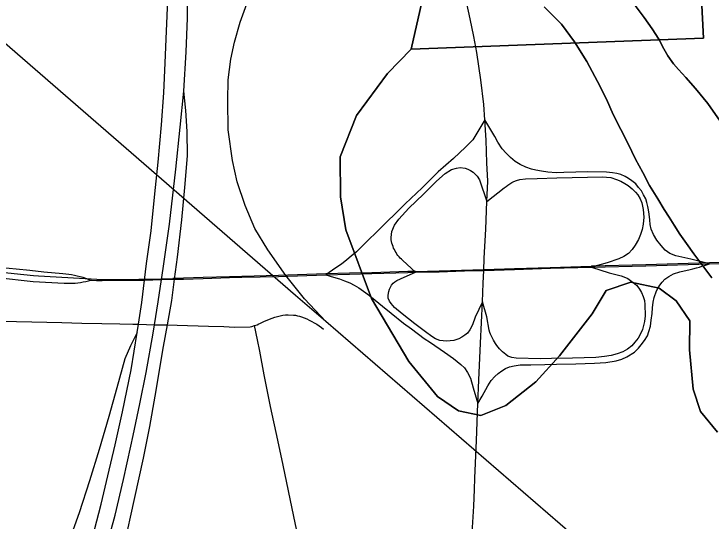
# Model space of a CAD drawing. Extents: x -59 to 82, y -3 to 49.
# Drawn here: x 6.384 to 7.043, y 17.413 to 17.893 of the extents above; entities that cross this region are included whole.
import ezdxf

# ---------------------------------------------------------------- set-up
doc = ezdxf.new("R2010")
doc.units = 0
for name, color, linetype in [('GM_X_City_Street', 7, 'Continuous'), ('GM_X_Corporation', 7, 'Continuous'), ('GM_X_Interchange_Ramps', 7, 'Continuous'), ('GM_X_Interstate_Route', 7, 'Continuous'), ('GM_X_Major_River', 7, 'Continuous'), ('GM_X_Rail_Line', 7, 'Continuous'), ('GM_X_State_Route', 7, 'Continuous'), ('SH_Data', 7, 'Continuous')]:
    doc.layers.add(name, color=color, linetype=linetype)

msp = doc.modelspace()

# ---------------------------------------------------------------- linework, layer by layer
at = {"layer": 'GM_X_City_Street'}
for points in [[(6.35936, 17.60228), (6.38645, 17.60167), (6.40069, 17.60129), (6.41494, 17.60096), (6.42919, 17.6007), (6.4481, 17.60014), (6.46702, 17.5997), (6.48401, 17.5994), (6.49645, 17.5991), (6.50177, 17.59897), (6.51698, 17.5986), (6.51698, 17.5986), (6.52867, 17.59832), (6.52905, 17.59831), (6.53833, 17.59809), (6.56782, 17.59732), (6.58242, 17.59682), (6.59257, 17.59639), (6.6073, 17.59666), (6.60899, 17.59701), (6.61149, 17.59771), (6.61391, 17.59855), (6.6155, 17.59924), (6.61705, 17.59998), (6.61902, 17.60096), (6.62091, 17.60193), (6.62329, 17.60298), (6.6257, 17.60393), (6.62815, 17.60482), (6.63063, 17.60561), (6.63312, 17.60631), (6.63565, 17.60693), (6.63819, 17.60746), (6.64063, 17.60787), (6.64338, 17.60803), (6.64841, 17.60775), (6.65031, 17.60748), (6.6522, 17.60711), (6.65406, 17.60667), (6.6559, 17.60613), (6.65839, 17.60515), (6.66085, 17.60408), (6.66326, 17.60294), (6.66565, 17.60171), (6.66798, 17.60042), (6.67027, 17.59904), (6.67252, 17.59757), (6.67471, 17.59604), (6.67684, 17.59444)], [(6.65377, 17.39326), (6.64858, 17.41727), (6.64353, 17.44128), (6.63845, 17.46567), (6.6334, 17.48944), (6.62669, 17.52127), (6.62073, 17.55117), (6.61641, 17.57351), (6.61441, 17.58432), (6.61149, 17.59771)]]:
    msp.add_lwpolyline(points, dxfattribs=at)
at = {"layer": 'GM_X_Corporation'}
for points in [[(7.0257, 18.07403), (7.03629, 17.86977), (6.75963, 17.85926), (6.73713, 17.83623), (6.708, 17.79641), (6.69251, 17.7575), (6.69293, 17.71953), (6.69781, 17.68842), (6.72204, 17.62334), (6.75758, 17.5637), (6.78448, 17.53056), (6.80434, 17.51708), (6.82562, 17.51275), (6.84903, 17.52212), (6.87759, 17.54445), (6.90007, 17.56899), (6.93073, 17.60882), (6.94413, 17.63099), (6.96755, 17.63885), (6.99416, 17.63304), (7.01021, 17.62106), (7.02331, 17.6022), (7.02285, 17.57485), (7.0263, 17.53765), (7.03335, 17.51646), (7.04948, 17.49688)], [(7.04948, 17.49688), (7.03335, 17.51646), (7.0263, 17.53765), (7.02285, 17.57485), (7.02331, 17.6022), (7.01021, 17.62106), (6.99416, 17.63304), (6.96755, 17.63885), (6.94413, 17.63099), (6.93073, 17.60882), (6.90007, 17.56899), (6.87759, 17.54445), (6.84903, 17.52212), (6.82562, 17.51275), (6.80434, 17.51708), (6.78448, 17.53056), (6.75758, 17.5637), (6.72204, 17.62334), (6.69781, 17.68842), (6.69293, 17.71953), (6.69251, 17.7575), (6.708, 17.79641), (6.73713, 17.83623), (6.75963, 17.85926), (6.80808, 18.07326)]]:
    msp.add_lwpolyline(points, dxfattribs=at)
at = {"layer": 'GM_X_Interchange_Ramps'}
for points in [[(6.48759, 17.38613), (6.49411, 17.41634), (6.50653, 17.47243), (6.5124, 17.50241), (6.51762, 17.53111), (6.52546, 17.57784), (6.52905, 17.59831), (6.53311, 17.62151), (6.53579, 17.64155), (6.53858, 17.66237), (6.5426, 17.69776), (6.54549, 17.72827), (6.54807, 17.75819), (6.54778, 17.78121), (6.54663, 17.80107), (6.54462, 17.81949)], [(6.8294, 17.79244), (6.81787, 17.77358), (6.81095, 17.7664), (6.79965, 17.75587), (6.78531, 17.7431), (6.76994, 17.72796), (6.75382, 17.71291), (6.72755, 17.68685), (6.71831, 17.67786), (6.71215, 17.6717)], [(7.04176, 17.65628), (7.02419, 17.66054), (7.01002, 17.66361), (7.00422, 17.66583), (6.99981, 17.66921), (6.99615, 17.67344), (6.99191, 17.67863), (6.98883, 17.68384), (6.98672, 17.68884), (6.98575, 17.69346), (6.98528, 17.6979), (6.98479, 17.70328), (6.9842, 17.70732), (6.98364, 17.7104), (6.98248, 17.71426), (6.98153, 17.71752), (6.97944, 17.72147), (6.97747, 17.72521), (6.97483, 17.72843), (6.97209, 17.73176), (6.96851, 17.73471), (6.96536, 17.73696), (6.96201, 17.73873), (6.95785, 17.74061), (6.95419, 17.74155), (6.95015, 17.74234), (6.94438, 17.74292), (6.92682, 17.74326), (6.90397, 17.74242), (6.89665, 17.74228), (6.88876, 17.74292), (6.88299, 17.74369), (6.87741, 17.74465), (6.87333, 17.74578), (6.8682, 17.74757), (6.86278, 17.75023), (6.85801, 17.75299), (6.85359, 17.75677), (6.84953, 17.76078), (6.84573, 17.76504), (6.84174, 17.77116), (6.83871, 17.77654), (6.8294, 17.79244)], [(6.76361, 17.64817), (6.75167, 17.65941), (6.75046, 17.66049), (6.74931, 17.66165), (6.74821, 17.66285), (6.74718, 17.66411), (6.74623, 17.66541), (6.74533, 17.66678), (6.7445, 17.66817), (6.74375, 17.66961), (6.74307, 17.67109), (6.74246, 17.67261), (6.74194, 17.67415), (6.74149, 17.67571), (6.74112, 17.67729), (6.74083, 17.6789), (6.74062, 17.68113), (6.7414, 17.68685), (6.74398, 17.69275), (6.74782, 17.69839), (6.75731, 17.70891), (6.77117, 17.72201), (6.78348, 17.73432), (6.7917, 17.74175), (6.79786, 17.74536), (6.80247, 17.74664), (6.80608, 17.74715), (6.81076, 17.7468), (6.81338, 17.74582), (6.81587, 17.74452), (6.81817, 17.74293), (6.82026, 17.74107), (6.82209, 17.73896), (6.82429, 17.73565), (6.8313, 17.71516)], [(6.8313, 17.71516), (6.84762, 17.72796), (6.84938, 17.72931), (6.85119, 17.73061), (6.85305, 17.73182), (6.85495, 17.73297), (6.85689, 17.73405), (6.85931, 17.73503), (6.86247, 17.73586), (6.86774, 17.73645), (6.87894, 17.73692), (6.89728, 17.73742), (6.9265, 17.73815), (6.94034, 17.7385), (6.94842, 17.73773), (6.954, 17.73599), (6.95785, 17.73426), (6.9617, 17.73215), (6.96497, 17.73022), (6.96863, 17.72714), (6.97171, 17.72406), (6.97402, 17.72136), (6.97633, 17.71771), (6.97786, 17.71385), (6.97902, 17.7075), (6.9796, 17.7002), (6.9791, 17.69376), (6.97806, 17.68865), (6.97668, 17.68402), (6.97457, 17.67932), (6.97165, 17.67396), (6.96873, 17.66974), (6.96506, 17.66606), (6.9608, 17.66316), (6.95601, 17.66095), (6.94493, 17.6572), (6.93009, 17.6531)], [(6.71215, 17.6717), (6.70782, 17.66766), (6.70302, 17.66329), (6.69894, 17.65983), (6.69373, 17.65595), (6.68851, 17.65243), (6.67896, 17.64575)], [(6.93009, 17.6531), (6.94698, 17.6478), (6.95824, 17.64473), (6.96072, 17.64373)], [(7.02344, 17.65085), (7.02616, 17.65144), (7.02945, 17.65228), (7.03242, 17.65312), (7.03473, 17.65382), (7.03715, 17.65462), (7.04176, 17.65628)], [(6.67896, 17.64575), (6.68629, 17.64358), (6.69194, 17.64186), (6.69671, 17.64023), (6.70151, 17.63812), (6.70574, 17.63595), (6.71011, 17.63341), (6.71467, 17.63027), (6.72008, 17.62627), (6.72558, 17.6219), (6.73251, 17.61605), (6.74058, 17.60958), (6.75254, 17.59999)], [(6.82705, 17.62016), (6.82023, 17.60555), (6.81763, 17.59842), (6.8152, 17.59371), (6.81284, 17.5906), (6.81026, 17.58856), (6.8075, 17.58678), (6.80458, 17.58528), (6.79995, 17.5836), (6.79654, 17.58328), (6.79295, 17.58303), (6.7868, 17.58354), (6.78256, 17.5853), (6.7791, 17.58739), (6.77328, 17.59175), (6.7631, 17.59939), (6.75118, 17.60897), (6.74374, 17.61494), (6.74062, 17.61849), (6.73917, 17.62092), (6.73804, 17.62383), (6.73779, 17.62639), (6.73848, 17.63014), (6.73909, 17.63223), (6.74, 17.63422), (6.74117, 17.63606), (6.7426, 17.63771), (6.74424, 17.63914), (6.74606, 17.64033), (6.75299, 17.64369), (6.76361, 17.64817)], [(6.8861, 17.56082), (6.89709, 17.56118), (6.9153, 17.56171), (6.93302, 17.5622), (6.9438, 17.56297), (6.95355, 17.56451), (6.95894, 17.56605), (6.96356, 17.56811), (6.97074, 17.57273), (6.97459, 17.57632), (6.97716, 17.5794), (6.98033, 17.58353), (6.98307, 17.58813), (6.98443, 17.5922), (6.98589, 17.5971), (6.98678, 17.60273), (6.98768, 17.60917), (6.98793, 17.61457), (6.98845, 17.61994), (6.98934, 17.62434), (6.99172, 17.63074), (6.99388, 17.63468), (6.99696, 17.63867), (6.99974, 17.64174), (7.00325, 17.64422), (7.00776, 17.64662), (7.01371, 17.64854), (7.02344, 17.65085)], [(6.96072, 17.64373), (6.96455, 17.64217), (6.96969, 17.63854), (6.97264, 17.63582), (6.97403, 17.63444), (6.97562, 17.63226), (6.97767, 17.62892), (6.97921, 17.62533), (6.98023, 17.62148), (6.98076, 17.61763), (6.98094, 17.60683), (6.98023, 17.60147), (6.97946, 17.59787), (6.97844, 17.59403), (6.97691, 17.59054), (6.97432, 17.58591), (6.97127, 17.5819), (6.96824, 17.57862), (6.96421, 17.57545), (6.95972, 17.57289), (6.95436, 17.57095), (6.94877, 17.56948), (6.94243, 17.56839), (6.93428, 17.56753), (6.91237, 17.5669), (6.89253, 17.56655)], [(6.89253, 17.56655), (6.88207, 17.56619), (6.85887, 17.56683), (6.85475, 17.5676), (6.85108, 17.5689), (6.84906, 17.57037), (6.84752, 17.57166), (6.84603, 17.57301), (6.8446, 17.57443), (6.84323, 17.5759), (6.84193, 17.57743), (6.84069, 17.57902), (6.83952, 17.58064), (6.83841, 17.58232), (6.83738, 17.58405), (6.83642, 17.58583), (6.83554, 17.58763), (6.83473, 17.58947), (6.83401, 17.59134), (6.83335, 17.59326), (6.8311, 17.60588), (6.82705, 17.62016)], [(6.75254, 17.59999), (6.76011, 17.59458), (6.77191, 17.58559), (6.77808, 17.58175), (6.79116, 17.5725), (6.79963, 17.5666), (6.80656, 17.56101), (6.81009, 17.55772), (6.81289, 17.55347), (6.81568, 17.54786), (6.81837, 17.53885), (6.82268, 17.52409)], [(6.50062, 17.5911), (6.49412, 17.57857), (6.48885, 17.56622), (6.48112, 17.53889), (6.4737, 17.51175), (6.46458, 17.48052), (6.45546, 17.45087), (6.44546, 17.42058), (6.43517, 17.39151), (6.42464, 17.36336), (6.41339, 17.33514), (6.40307, 17.31091), (6.39528, 17.29269), (6.38717, 17.27564), (6.37707, 17.25493), (6.36519, 17.23188), (6.35169, 17.20643), (6.34338, 17.19254), (6.33422, 17.17723)], [(6.82268, 17.52409), (6.82688, 17.53082), (6.83212, 17.5408), (6.8354, 17.54567), (6.83876, 17.54949), (6.84204, 17.55245), (6.84535, 17.55494), (6.84897, 17.55717), (6.85257, 17.55857), (6.85695, 17.55967), (6.86272, 17.56046), (6.87277, 17.56076), (6.8861, 17.56082)]]:
    msp.add_lwpolyline(points, dxfattribs=at)
at = {"layer": 'GM_X_Interstate_Route'}
for points in [[(6.49457, 17.48379), (6.49675, 17.49373), (6.50306, 17.52373), (6.50894, 17.5535), (6.5157, 17.59067), (6.51698, 17.5986), (6.52048, 17.62023), (6.52353, 17.6412), (6.52505, 17.65174), (6.53091, 17.69377), (6.53707, 17.7458), (6.54127, 17.78551), (6.54462, 17.81949), (6.5468, 17.85663), (6.54793, 17.88843), (6.54849, 17.91801), (6.54879, 17.96085), (6.54797, 18.00493), (6.54686, 18.03562), (6.5434, 18.10789), (6.54022, 18.15106), (6.53794, 18.17507), (6.53546, 18.19476)], [(6.4602, 17.4044), (6.46651, 17.42874), (6.47282, 17.4557), (6.47957, 17.48504), (6.48669, 17.51616), (6.49482, 17.55583), (6.50062, 17.5911), (6.50177, 17.59897), (6.5048, 17.61964), (6.50745, 17.64076), (6.50943, 17.65654), (6.51361, 17.6874), (6.51709, 17.72243), (6.52034, 17.75237), (6.52359, 17.78764), (6.52568, 17.81803), (6.52707, 17.84634), (6.52824, 17.87627), (6.52939, 17.90575)], [(6.47085, 17.38635), (6.47955, 17.41853), (6.4876, 17.452), (6.49457, 17.48379)]]:
    msp.add_lwpolyline(points, dxfattribs=at)
at = {"layer": 'GM_X_Major_River'}
for points in [[(6.8856, 17.89939), (6.90177, 17.88286), (6.91415, 17.86629), (6.9258, 17.84743), (6.93593, 17.82855), (6.94451, 17.81193), (6.95078, 17.79757), (6.95782, 17.78321), (6.96483, 17.76961), (6.97187, 17.75526), (6.97888, 17.74242), (6.98511, 17.73033), (6.99289, 17.71751), (6.9991, 17.7077), (7.00375, 17.70016), (7.00841, 17.69261), (7.01384, 17.68432), (7.02004, 17.67527), (7.02701, 17.66548), (7.03552, 17.65418), (7.04403, 17.64288)], [(7.04403, 17.64288), (7.03552, 17.65418), (7.02701, 17.66548), (7.02004, 17.67527), (7.01384, 17.68432), (7.00841, 17.69261), (7.00375, 17.70016), (6.9991, 17.7077), (6.99289, 17.71751), (6.98511, 17.73033), (6.97888, 17.74242), (6.97187, 17.75526), (6.96483, 17.76961), (6.95782, 17.78321), (6.95078, 17.79757), (6.94451, 17.81193), (6.93593, 17.82855), (6.9258, 17.84743), (6.91415, 17.86629), (6.90177, 17.88286), (6.8856, 17.89939)], [(7.05187, 17.79119), (7.04025, 17.80776), (7.02866, 17.82207), (7.01941, 17.83259), (7.01247, 17.84011), (7.00784, 17.84538), (7.00243, 17.85291), (6.99854, 17.85971), (6.99385, 17.86877), (6.98764, 17.87858), (6.9799, 17.88912), (6.9714, 17.90042)], [(6.9714, 17.90042), (6.9799, 17.88912), (6.98764, 17.87858), (6.99385, 17.86877), (6.99854, 17.85971), (7.00243, 17.85291), (7.00784, 17.84538), (7.01247, 17.84011), (7.01941, 17.83259), (7.02866, 17.82207), (7.04025, 17.80776), (7.05187, 17.79119)]]:
    msp.add_lwpolyline(points, dxfattribs=at)
at = {"layer": 'GM_X_Rail_Line'}
for points in [[(6.67884, 17.60147), (6.65866, 17.62305), (6.641, 17.64519), (6.62391, 17.66929), (6.61186, 17.68974), (6.60247, 17.71146), (6.59519, 17.73374), (6.5907, 17.75392), (6.58664, 17.78278), (6.58608, 17.81081), (6.58664, 17.83028), (6.58902, 17.84976), (6.59238, 17.86601), (6.59799, 17.88493), (6.60541, 17.90553), (6.6127, 17.92304), (6.62909, 17.95919), (6.68752, 18.0888), (6.7042, 18.12551), (6.71485, 18.15536), (6.7524, 18.23228), (6.8439, 18.43364)], [(6.67884, 17.60147), (6.65025, 17.62613), (6.36301, 17.87526), (6.05808, 18.14107), (5.97261, 18.20367), (5.90088, 18.24794), (5.78795, 18.28305), (5.66738, 18.31053), (5.07676, 18.34411), (4.93177, 18.35938), (4.83715, 18.38228)], [(7.01391, 17.31171), (6.9473, 17.36943), (6.67884, 17.60147)]]:
    msp.add_lwpolyline(points, dxfattribs=at)
at = {"layer": 'GM_X_State_Route'}
for points in [[(6.82268, 17.52409), (6.82369, 17.54603), (6.82535, 17.58117), (6.82705, 17.62016), (6.82786, 17.63787), (6.82828, 17.65), (6.82869, 17.66165), (6.83032, 17.68902), (6.8313, 17.71516), (6.83204, 17.7345), (6.83132, 17.75155), (6.8305, 17.77322), (6.8294, 17.79244), (6.82822, 17.80675), (6.82566, 17.83025), (6.82175, 17.85604), (6.81893, 17.87133), (6.81556, 17.88782), (6.81236, 17.9024), (6.80923, 17.91521), (6.80626, 17.92729), (6.80271, 17.93976)], [(7.04176, 17.65628), (7.08236, 17.65727), (7.14508, 17.65927), (7.16402, 17.66017), (7.18029, 17.66073), (7.20142, 17.66146), (7.22539, 17.66204), (7.25068, 17.66286), (7.27118, 17.66341), (7.28119, 17.66354)], [(6.37287, 17.65276), (6.38597, 17.65137), (6.39907, 17.65001), (6.41218, 17.64871), (6.43023, 17.64698), (6.43297, 17.64671), (6.43568, 17.64636), (6.43839, 17.64594), (6.44107, 17.64543), (6.44374, 17.64484), (6.4464, 17.64417), (6.44904, 17.64344), (6.45165, 17.64262), (6.45423, 17.64173), (6.45678, 17.64074)], [(6.72245, 17.64688), (6.7566, 17.64801), (6.76361, 17.64817), (6.78613, 17.64867), (6.81803, 17.64972), (6.82828, 17.65), (6.83825, 17.65029), (6.85725, 17.65083), (6.89129, 17.6519), (6.93009, 17.6531)], [(6.93009, 17.6531), (6.98165, 17.65438), (7.04176, 17.65628)], [(6.59936, 17.64344), (6.63409, 17.64421), (6.67896, 17.64575), (6.70135, 17.64634), (6.72245, 17.64688)], [(6.36798, 17.64312), (6.40204, 17.63949), (6.43156, 17.63776), (6.44175, 17.63795), (6.44429, 17.63821), (6.44682, 17.63854), (6.44933, 17.63898), (6.45183, 17.63949), (6.45432, 17.64007), (6.45678, 17.64074)], [(6.45678, 17.64074), (6.46215, 17.64051), (6.4675, 17.64033), (6.50193, 17.64061), (6.50745, 17.64076), (6.52351, 17.6412), (6.52353, 17.6412), (6.53415, 17.6415), (6.53579, 17.64155), (6.54426, 17.64177), (6.563, 17.64232), (6.58778, 17.64318), (6.59936, 17.64344)], [(6.81731, 17.40169), (6.81885, 17.42688), (6.81956, 17.44279), (6.82001, 17.45339), (6.82131, 17.48908), (6.82268, 17.52409)]]:
    msp.add_lwpolyline(points, dxfattribs=at)
at = {"layer": 'SH_Data'}
for p, q in [((6.85723, 17.65167), (6.89126, 17.65273)), ((6.89126, 17.65273), (6.93006, 17.65393)), ((6.75658, 17.64884), (6.72242, 17.64771)), ((6.76359, 17.64901), (6.75658, 17.64884)), ((6.76359, 17.64901), (6.78611, 17.6495)), ((6.78611, 17.6495), (6.81801, 17.65055)), ((6.81801, 17.65055), (6.82826, 17.65083)), ((6.82826, 17.65083), (6.83823, 17.65112)), ((6.83823, 17.65112), (6.85723, 17.65167)), ((6.45682, 17.64157), (6.40714, 17.64444)), ((6.46218, 17.64134), (6.45682, 17.64157)), ((6.46751, 17.64116), (6.46218, 17.64134)), ((6.50191, 17.64144), (6.46751, 17.64116)), ((6.50743, 17.64159), (6.50191, 17.64144)), ((6.53577, 17.64238), (6.53413, 17.64233)), ((6.54423, 17.6426), (6.53577, 17.64238)), ((6.56297, 17.64315), (6.54423, 17.6426)), ((6.58775, 17.64401), (6.56297, 17.64315)), ((6.59934, 17.64427), (6.58775, 17.64401))]:
    msp.add_line(p, q, dxfattribs=at)
for points in [[(7.04948, 17.49688), (7.03335, 17.51646), (7.0263, 17.53765), (7.02285, 17.57485), (7.02331, 17.6022), (7.01021, 17.62106), (6.99416, 17.63304), (6.96755, 17.63885), (6.94413, 17.63099), (6.93073, 17.60882), (6.90007, 17.56899), (6.87759, 17.54445), (6.84903, 17.52212), (6.82562, 17.51275), (6.80434, 17.51708), (6.78448, 17.53056), (6.75758, 17.5637), (6.72204, 17.62334), (6.69781, 17.68842), (6.69293, 17.71953), (6.69251, 17.7575), (6.708, 17.79641), (6.73713, 17.83623), (6.75963, 17.85926), (7.03629, 17.86977), (7.0257, 18.07403)], [(6.80808, 18.07326), (6.75963, 17.85926), (6.73713, 17.83623), (6.708, 17.79641), (6.69251, 17.7575), (6.69293, 17.71953), (6.69781, 17.68842), (6.72204, 17.62334), (6.75758, 17.5637), (6.78448, 17.53056), (6.80434, 17.51708), (6.82562, 17.51275), (6.84903, 17.52212), (6.87759, 17.54445), (6.90007, 17.56899), (6.93073, 17.60882), (6.94413, 17.63099), (6.96755, 17.63885), (6.99416, 17.63304), (7.01021, 17.62106), (7.02331, 17.6022), (7.02285, 17.57485), (7.0263, 17.53765), (7.03335, 17.51646), (7.04948, 17.49688)], [(6.40714, 17.64444), (6.40247, 17.64471), (6.36853, 17.64833), (6.36679, 17.64851), (6.36451, 17.64879), (6.36203, 17.64914), (6.34776, 17.65131), (6.30525, 17.65818), (6.26184, 17.66535), (6.2223, 17.67286), (6.17216, 17.6819), (6.16203, 17.68369), (6.132, 17.689), (6.11147, 17.69248), (6.06498, 17.70045), (6.05903, 17.70142), (6.04005, 17.70501), (6.01809, 17.70897), (6.00831, 17.71068)], [(7.28118, 17.66437), (7.27117, 17.66423), (7.25065, 17.66369), (7.22536, 17.66287), (7.20139, 17.66228), (7.18026, 17.66155), (7.16399, 17.66099), (7.14505, 17.6601), (7.08234, 17.6581), (7.04174, 17.6571)], [(7.04174, 17.6571), (6.98163, 17.6552), (6.93007, 17.65392)], [(6.72243, 17.64771), (6.70133, 17.64717), (6.67893, 17.64658), (6.63407, 17.64504), (6.59934, 17.64427)], [(6.50743, 17.64159), (6.52349, 17.64203), (6.5235, 17.64203), (6.53413, 17.64233)]]:
    msp.add_lwpolyline(points, dxfattribs=at)

doc.saveas('drawing.dxf')
